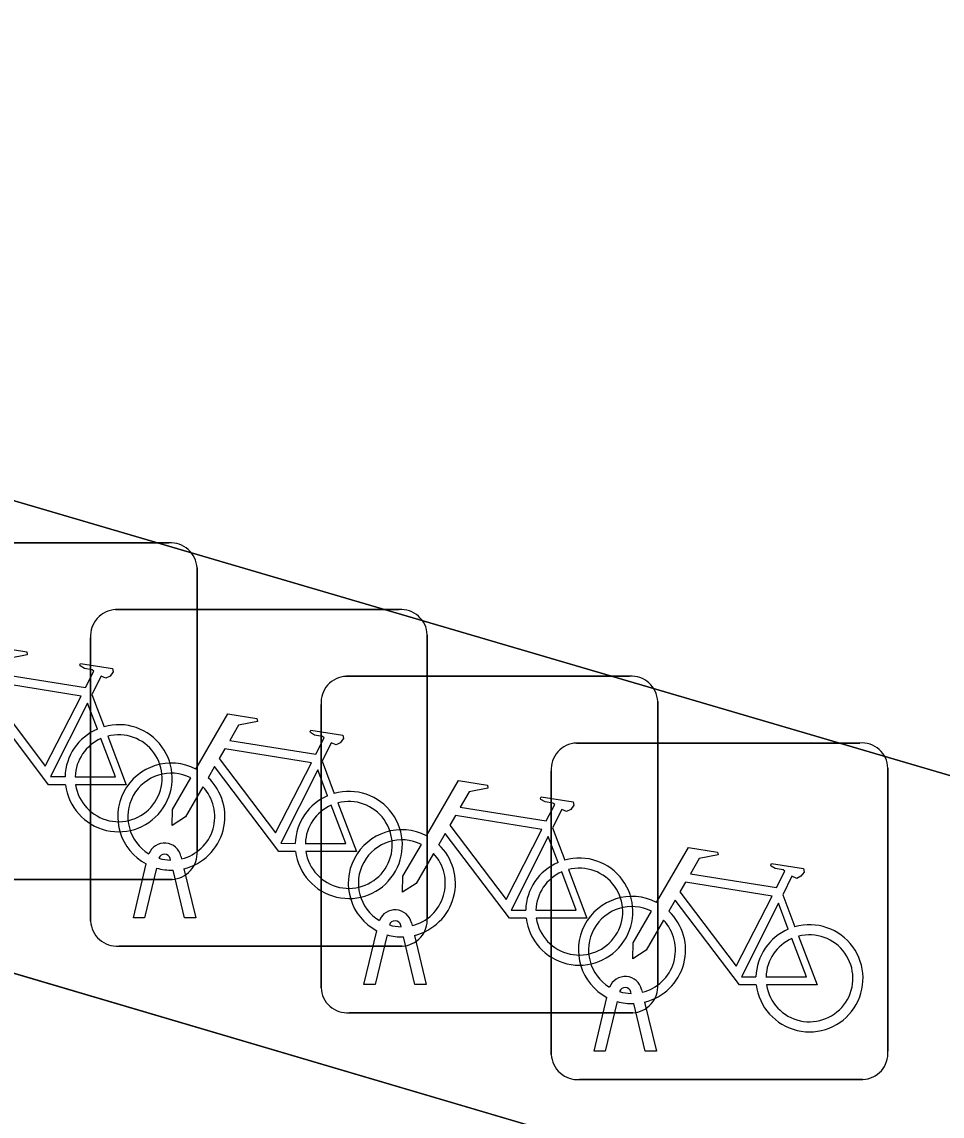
# Model space of a CAD drawing. Extents: x 161772 to 163126, y 383092 to 383917.
# Drawn here: x 163027.183 to 163029.913, y 383666.177 to 383669.425 of the extents above; entities that cross this region are included whole.
import ezdxf

# ---------------------------------------------------------------- set-up
doc = ezdxf.new("R2010")
doc.units = 0
for name, color, linetype in [('IMGEO_Erf', 7, 'Continuous'), ('IMGEO_Fietsenrek', 7, 'Continuous'), ('IMGEO_Pand', 7, 'Continuous'), ('IMGEO_Voetpad_open', 7, 'Continuous')]:
    doc.layers.add(name, color=color, linetype=linetype)

msp = doc.modelspace()

# ---------------------------------------------------------------- linework, layer by layer
at = {"layer": 'IMGEO_Erf'}
for points in [[(162987.675, 383678.251), (163042.67, 383662.024)], [(163036.67, 383665.206), (163031.122, 383666.836), (163031.043, 383666.569), (163030.672, 383666.679), (163030.751, 383666.949), (163025.236, 383668.569), (163025.128, 383668.306), (163024.652, 383668.463), (163024.724, 383668.708), (163019.196, 383670.333), (163019.125, 383670.09), (163018.79, 383670.188), (163018.873, 383670.469), (163013.258, 383672.119), (163013.179, 383671.851), (163012.778, 383671.969), (163012.866, 383672.27), (163007.28, 383673.912), (163007.206, 383673.662), (163006.811, 383673.778), (163006.882, 383674.017), (163001.362, 383675.639)]]:
    msp.add_lwpolyline(points, dxfattribs=at)
at = {"layer": 'IMGEO_Fietsenrek'}
for p, q in [((163026.7779, 383667.8785), (163027.6188, 383667.8785)), ((163027.6188, 383667.8785), (163026.7779, 383667.8785)), ((163027.7025, 383667.8041), (163027.7025, 383666.9632)), ((163027.7025, 383666.9632), (163027.7025, 383667.8041)), ((163027.4609, 383667.6805), (163028.3018, 383667.6805)), ((163028.3018, 383667.6805), (163027.4609, 383667.6805)), ((163027.3865, 383666.7559), (163027.3865, 383667.5968)), ((163027.3865, 383667.5968), (163027.3865, 383666.7559)), ((163028.3855, 383667.6061), (163028.3855, 383666.7652)), ((163028.3855, 383666.7652), (163028.3855, 383667.6061)), ((163028.1449, 383667.4825), (163028.9858, 383667.4825)), ((163028.9858, 383667.4825), (163028.1449, 383667.4825)), ((163027.3902, 383667.4282), (163027.4265, 383667.333)), ((163028.0705, 383666.5579), (163028.0705, 383667.3988)), ((163028.0705, 383667.3988), (163028.0705, 383666.5579)), ((163029.0695, 383667.4081), (163029.0695, 383666.5672)), ((163029.0695, 383666.5672), (163029.0695, 383667.4081)), ((163028.8279, 383667.2845), (163029.6688, 383667.2845)), ((163029.6688, 383667.2845), (163028.8279, 383667.2845)), ((163028.0732, 383667.2302), (163028.1095, 383667.135)), ((163028.7535, 383666.3599), (163028.7535, 383667.2008)), ((163028.7535, 383667.2008), (163028.7535, 383666.3599)), ((163029.7525, 383667.2101), (163029.7525, 383666.3692)), ((163029.7525, 383666.3692), (163029.7525, 383667.2101)), ((163028.7572, 383667.0322), (163028.7935, 383666.937)), ((163027.6239, 383666.9369), (163027.6229, 383666.9412)), ((163027.6546, 383666.9484), (163027.6564, 383666.9405)), ((163027.5135, 383666.7653), (163027.5518, 383666.9253)), ((163027.5822, 383666.9131), (163027.5469, 383666.7653)), ((163027.665, 383666.7653), (163027.6311, 383666.907)), ((163027.6634, 383666.9113), (163027.6984, 383666.7653)), ((163027.6281, 383666.8795), (163026.7872, 383666.8795)), ((163026.7872, 383666.8795), (163027.6281, 383666.8795)), ((163029.4402, 383666.8342), (163029.4765, 383666.739)), ((163027.5469, 383666.7653), (163027.5135, 383666.7653)), ((163027.6984, 383666.7653), (163027.665, 383666.7653)), ((163028.3079, 383666.7389), (163028.3069, 383666.7432)), ((163028.3386, 383666.7504), (163028.3404, 383666.7425)), ((163028.1975, 383666.5673), (163028.2358, 383666.7273)), ((163028.2662, 383666.7151), (163028.2309, 383666.5673)), ((163028.349, 383666.5673), (163028.3151, 383666.709)), ((163028.3474, 383666.7133), (163028.3824, 383666.5673)), ((163028.3111, 383666.6815), (163027.4702, 383666.6815)), ((163027.4702, 383666.6815), (163028.3111, 383666.6815)), ((163028.2309, 383666.5673), (163028.1975, 383666.5673)), ((163028.3824, 383666.5673), (163028.349, 383666.5673)), ((163028.9909, 383666.5409), (163028.9899, 383666.5452)), ((163029.0216, 383666.5524), (163029.0234, 383666.5445)), ((163028.8805, 383666.3693), (163028.9188, 383666.5293)), ((163028.9492, 383666.5171), (163028.9139, 383666.3693)), ((163029.0304, 383666.5153), (163029.0654, 383666.3693)), ((163028.9951, 383666.4835), (163028.1542, 383666.4835)), ((163028.1542, 383666.4835), (163028.9951, 383666.4835)), ((163029.032, 383666.3693), (163028.9981, 383666.511)), ((163028.9139, 383666.3693), (163028.8805, 383666.3693)), ((163029.0654, 383666.3693), (163029.032, 383666.3693)), ((163029.6781, 383666.2855), (163028.8372, 383666.2855)), ((163028.8372, 383666.2855), (163029.6781, 383666.2855))]:
    msp.add_line(p, q, dxfattribs=at)
for points in [[(163027.0161, 383667.4052), (163027.1108, 383667.5687), (163027.197, 383667.5549), (163027.1987, 383667.5462), (163027.1426, 383667.5353), (163027.1164, 383667.49), (163027.3716, 383667.4492)], [(163027.3716, 383667.4492), (163027.3966, 383667.498), (163027.3915, 383667.502), (163027.3683, 383667.5057), (163027.3556, 383667.5132), (163027.3546, 383667.5163), (163027.3568, 383667.5209), (163027.4516, 383667.5058), (163027.4539, 383667.4955), (163027.4445, 383667.4831), (163027.4321, 383667.4767), (163027.4176, 383667.4829), (163027.3902, 383667.4282)], [(163027.3587, 383667.424), (163027.1019, 383667.465), (163027.0852, 383667.4362), (163027.2522, 383667.2159), (163027.3587, 383667.424)], [(163027.3118, 383667.1605), (163027.2621, 383667.1606), (163027.0714, 383667.4123), (163027.0524, 383667.3795)], [(163027.4067, 383667.326), (163027.3774, 383667.4028), (163027.268, 383667.1847), (163027.3107, 383667.1846)], [(163027.6991, 383667.2072), (163027.7938, 383667.3707), (163027.88, 383667.3569), (163027.8817, 383667.3482), (163027.8256, 383667.3373), (163027.7994, 383667.292), (163028.0546, 383667.2512)], [(163027.3407, 383667.1845), (163027.4606, 383667.1843), (163027.4174, 383667.2979)], [(163027.4372, 383667.3048), (163027.4922, 383667.1602), (163027.3421, 383667.1605)], [(163028.0546, 383667.2512), (163028.0796, 383667.3), (163028.0745, 383667.304), (163028.0513, 383667.3077), (163028.0386, 383667.3152), (163028.0376, 383667.3183), (163028.0398, 383667.3229), (163028.1346, 383667.3078), (163028.1369, 383667.2975), (163028.1275, 383667.2851), (163028.1151, 383667.2787), (163028.1006, 383667.2849), (163028.0732, 383667.2302)], [(163028.0417, 383667.226), (163027.7849, 383667.267), (163027.7682, 383667.2382), (163027.9352, 383667.0179), (163028.0417, 383667.226)], [(163027.9948, 383666.9625), (163027.9451, 383666.9626), (163027.7544, 383667.2143), (163027.7354, 383667.1815)], [(163028.0897, 383667.128), (163028.0604, 383667.2048), (163027.951, 383666.9867), (163027.9937, 383666.9866)], [(163027.7198, 383667.1547), (163027.6682, 383667.0655), (163027.6283, 383667.0395), (163027.6295, 383667.087), (163027.684, 383667.1812)], [(163028.3831, 383667.0092), (163028.4778, 383667.1727), (163028.564, 383667.1589), (163028.5657, 383667.1502), (163028.5096, 383667.1393), (163028.4834, 383667.094), (163028.7386, 383667.0532)], [(163028.0237, 383666.9865), (163028.1436, 383666.9863), (163028.1004, 383667.0999)], [(163028.1202, 383667.1068), (163028.1752, 383666.9622), (163028.0251, 383666.9625)], [(163028.7386, 383667.0532), (163028.7636, 383667.102), (163028.7585, 383667.106), (163028.7353, 383667.1097), (163028.7226, 383667.1172), (163028.7216, 383667.1203), (163028.7238, 383667.1249), (163028.8186, 383667.1098), (163028.8209, 383667.0995), (163028.8115, 383667.0871), (163028.7991, 383667.0807), (163028.7846, 383667.0869), (163028.7572, 383667.0322)], [(163028.7257, 383667.028), (163028.4689, 383667.069), (163028.4522, 383667.0402), (163028.6192, 383666.8199), (163028.7257, 383667.028)], [(163028.6788, 383666.7645), (163028.6291, 383666.7646), (163028.4384, 383667.0163), (163028.4194, 383666.9835)], [(163028.7737, 383666.93), (163028.7444, 383667.0068), (163028.635, 383666.7887), (163028.6777, 383666.7886)], [(163028.4038, 383666.9567), (163028.3522, 383666.8675), (163028.3123, 383666.8415), (163028.3135, 383666.889), (163028.368, 383666.9832)], [(163029.0661, 383666.8112), (163029.1608, 383666.9747), (163029.247, 383666.9609), (163029.2487, 383666.9522), (163029.1926, 383666.9413), (163029.1664, 383666.896), (163029.4216, 383666.8552)], [(163028.7077, 383666.7885), (163028.8276, 383666.7883), (163028.7844, 383666.9019)], [(163028.8042, 383666.9088), (163028.8592, 383666.7642), (163028.7091, 383666.7645)], [(163029.4216, 383666.8552), (163029.4466, 383666.904), (163029.4415, 383666.908), (163029.4183, 383666.9117), (163029.4056, 383666.9192), (163029.4046, 383666.9223), (163029.4068, 383666.9269), (163029.5016, 383666.9118), (163029.5039, 383666.9015), (163029.4945, 383666.8891), (163029.4821, 383666.8827), (163029.4676, 383666.8889), (163029.4402, 383666.8342)], [(163029.4087, 383666.83), (163029.1519, 383666.871), (163029.1352, 383666.8422), (163029.3022, 383666.6219), (163029.4087, 383666.83)], [(163029.3618, 383666.5665), (163029.3121, 383666.5666), (163029.1214, 383666.8183), (163029.1024, 383666.7855)], [(163029.4567, 383666.732), (163029.4274, 383666.8088), (163029.318, 383666.5907), (163029.3607, 383666.5906)], [(163029.0868, 383666.7587), (163029.0352, 383666.6695), (163028.9953, 383666.6435), (163028.9965, 383666.691), (163029.051, 383666.7852)], [(163029.4872, 383666.7108), (163029.5422, 383666.5662), (163029.3921, 383666.5665)], [(163029.3907, 383666.5905), (163029.5106, 383666.5903), (163029.4674, 383666.7039)]]:
    msp.add_lwpolyline(points, dxfattribs=at)
for centre, radius, start, end in [((163027.6246, 383667.8008), 0.0779, 2.4484, 94.2845), ((163027.6246, 383667.8008), 0.0779, 2.4484, 94.2845), ((163027.4642, 383667.6026), 0.0779, 92.4484, 184.2845), ((163027.4642, 383667.6026), 0.0779, 92.4484, 184.2845), ((163028.3076, 383667.6028), 0.0779, 2.4484, 94.2845), ((163028.3076, 383667.6028), 0.0779, 2.4484, 94.2845), ((163028.1482, 383667.4046), 0.0779, 92.4484, 184.2845), ((163028.1482, 383667.4046), 0.0779, 92.4484, 184.2845), ((163028.9916, 383667.4048), 0.0779, 2.4484, 94.2845), ((163028.9916, 383667.4048), 0.0779, 2.4484, 94.2845), ((163027.4697, 383667.1799), 0.159, 113.3408, 178.3217), ((163027.4697, 383667.1799), 0.159, 187.0065, 105.7708), ((163027.4697, 383667.1799), 0.129, 113.923, 177.9556), ((163027.4697, 383667.1799), 0.129, 188.6715, 104.5883), ((163028.8312, 383667.2066), 0.0779, 92.4484, 184.2845), ((163028.8312, 383667.2066), 0.0779, 92.4484, 184.2845), ((163029.6746, 383667.2068), 0.0779, 2.4484, 94.2845), ((163029.6746, 383667.2068), 0.0779, 2.4484, 94.2845), ((163027.6261, 383667.0659), 0.159, 62.6766, 242.1369), ((163027.6261, 383667.0659), 0.129, 63.3192, 238.903), ((163027.6261, 383667.0659), 0.159, 283.5766, 46.6042), ((163027.6261, 383667.0659), 0.129, 283.6043, 43.4302), ((163028.1527, 383666.9819), 0.159, 187.0065, 105.7708), ((163028.1527, 383666.9819), 0.159, 113.3408, 178.3217), ((163028.1527, 383666.9819), 0.129, 113.923, 177.9556), ((163028.1527, 383666.9819), 0.129, 188.6715, 104.5883), ((163028.3101, 383666.8679), 0.159, 62.6766, 242.1369), ((163027.6059, 383666.9373), 0.0499, 12.8025, 158.6934), ((163028.3101, 383666.8679), 0.129, 63.3192, 238.903), ((163028.3101, 383666.8679), 0.159, 283.5766, 46.6042), ((163027.6059, 383666.9373), 0.0174, 12.8025, 163.4502), ((163027.6261, 383667.0659), 0.129, 253.415, 269.0204), ((163027.6248, 383666.9574), 0.0779, 272.4484, 4.2845), ((163027.6248, 383666.9574), 0.0779, 272.4484, 4.2845), ((163028.3101, 383666.8679), 0.129, 283.6043, 43.4302), ((163028.8367, 383666.7839), 0.159, 187.0065, 105.7708), ((163027.6261, 383667.0659), 0.159, 253.9967, 271.7867), ((163028.8367, 383666.7839), 0.159, 113.3408, 178.3217), ((163028.8367, 383666.7839), 0.129, 113.923, 177.9556), ((163028.8367, 383666.7839), 0.129, 188.6715, 104.5883), ((163028.9931, 383666.6699), 0.159, 62.6766, 242.1369), ((163028.2899, 383666.7393), 0.0499, 12.8025, 158.6934), ((163028.9931, 383666.6699), 0.129, 63.3192, 238.903), ((163028.9931, 383666.6699), 0.159, 283.5766, 46.6042), ((163027.4644, 383666.7592), 0.0779, 182.4484, 274.2845), ((163027.4644, 383666.7592), 0.0779, 182.4484, 274.2845), ((163028.2899, 383666.7393), 0.0174, 12.8025, 163.4502), ((163028.3101, 383666.8679), 0.129, 253.415, 269.0204), ((163028.3078, 383666.7594), 0.0779, 272.4484, 4.2845), ((163028.3078, 383666.7594), 0.0779, 272.4484, 4.2845), ((163028.9931, 383666.6699), 0.129, 283.6043, 43.4302), ((163029.5197, 383666.5859), 0.159, 187.0065, 105.7708), ((163028.3101, 383666.8679), 0.159, 253.9967, 271.7867), ((163029.5197, 383666.5859), 0.159, 113.3408, 178.3217), ((163029.5197, 383666.5859), 0.129, 188.6715, 104.5883), ((163029.5197, 383666.5859), 0.129, 113.923, 177.9556), ((163028.9729, 383666.5413), 0.0499, 12.8025, 158.6934), ((163028.1484, 383666.5612), 0.0779, 182.4484, 274.2845), ((163028.1484, 383666.5612), 0.0779, 182.4484, 274.2845), ((163028.9729, 383666.5413), 0.0174, 12.8025, 163.4502), ((163028.9931, 383666.6699), 0.129, 253.415, 269.0204), ((163028.9918, 383666.5614), 0.0779, 272.4484, 4.2845), ((163028.9918, 383666.5614), 0.0779, 272.4484, 4.2845), ((163028.9931, 383666.6699), 0.159, 253.9967, 271.7867), ((163028.8314, 383666.3632), 0.0779, 182.4484, 274.2845), ((163028.8314, 383666.3632), 0.0779, 182.4484, 274.2845), ((163029.6748, 383666.3634), 0.0779, 272.4484, 4.2845), ((163029.6748, 383666.3634), 0.0779, 272.4484, 4.2845)]:
    msp.add_arc(centre, radius, start, end, dxfattribs=at)
at = {"layer": 'IMGEO_Pand'}
msp.add_lwpolyline([(163001.362, 383675.639), (163006.882, 383674.017), (163006.811, 383673.778), (163007.206, 383673.662), (163007.28, 383673.912), (163012.866, 383672.27), (163012.778, 383671.969), (163013.179, 383671.851), (163013.258, 383672.119), (163018.873, 383670.469), (163018.79, 383670.188), (163019.125, 383670.09), (163019.196, 383670.333), (163024.724, 383668.708), (163024.652, 383668.463), (163025.128, 383668.306), (163025.236, 383668.569), (163030.751, 383666.949), (163030.672, 383666.679), (163031.043, 383666.569), (163031.122, 383666.836), (163036.67, 383665.206)], dxfattribs=at)
at = {"layer": 'IMGEO_Voetpad_open'}
msp.add_lwpolyline([(163042.936, 383662.935), (163042.67, 383662.024), (162987.675, 383678.251), (162985.885, 383679.89), (162980.972, 383681.299), (162961.892, 383686.897), (162945.013, 383691.788), (162939.867, 383693.265), (162934.573, 383694.806)], dxfattribs=at)

doc.saveas('drawing.dxf')
